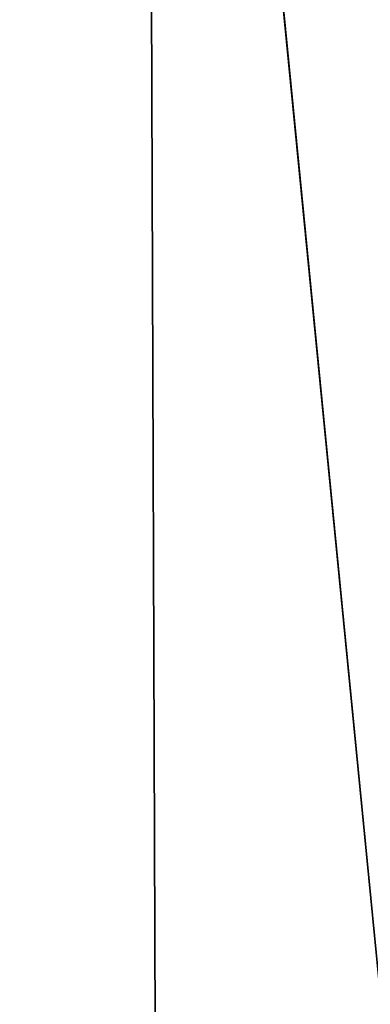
# Model space of a CAD drawing. Header units: millimetres. Extents: x -365 to 365, y -678 to 20.
# Tile 451 of 656: x -2.196 to -2.059, y -41.152 to -40.767. Entities that reach past the tile are written whole.
import ezdxf

# ---------------------------------------------------------------- set-up
doc = ezdxf.new("R2010")
doc.units = ezdxf.units.MM
doc.header["$LTSCALE"] = 65.185185
for name, color, linetype in [('237', 7, 'CONTINUOUS'), ('362', 7, 'CONTINUOUS'), ('450', 7, 'CONTINUOUS'), ('451', 7, 'CONTINUOUS'), ('566', 7, 'CONTINUOUS'), ('568', 7, 'CONTINUOUS')]:
    doc.layers.add(name, color=color, linetype=linetype)

msp = doc.modelspace()

# ---------------------------------------------------------------- linework, layer by layer
at = {"layer": '237', "linetype": 'CONTINUOUS'}
for points in [[(-2.02482, -74.85131, -2.96229), (-2.2, -25, -1.35), (-2.63505, -74.85131, -1.35), (-2.02482, -74.85131, -2.96229)], [(-1.87094, -25.60872, -2.45872), (-2.2, -25, -1.35), (-2.02482, -74.85131, -2.96229), (-1.87094, -25.60872, -2.45872)]]:
    msp.add_3dface(points, dxfattribs=at)
at = {"layer": '362', "linetype": 'CONTINUOUS'}
for points in [[(-2, -74.7, 19.85), (-2, 0, 19.85), (-4.0572, -6.35385, 19.03356), (-2, -74.7, 19.85)], [(-2, -74.7, 19.85), (-4.0572, -6.35385, 19.03356), (-4.12132, -74.7, 18.97132), (-2, -74.7, 19.85)]]:
    msp.add_3dface(points, dxfattribs=at)
at = {"layer": '450', "linetype": 'CONTINUOUS'}
msp.add_3dface([(-2, -41.71041, -6.15), (-2.35355, -41.71041, -6.29645), (-2.30598, -38.59628, -6.15), (-2, -41.71041, -6.15)], dxfattribs=at)
at = {"layer": '451', "linetype": 'CONTINUOUS'}
msp.add_3dface([(-2, -41.71041, -6.15), (-2.30598, -38.59628, -6.15), (-1.25, -36.79967, -6.15), (-2, -41.71041, -6.15)], dxfattribs=at)
at = {"layer": '566', "linetype": 'CONTINUOUS'}
for points in [[(-2.09344, -12.78906, 15.05), (-1.90988, -11.79268, 15.84282), (-2.63505, -74.85131, 15.05), (-2.09344, -12.78906, 15.05)], [(-2.63505, -74.85131, 15.05), (-1.90988, -11.79268, 15.84282), (-2.02482, -74.85131, 16.66229), (-2.63505, -74.85131, 15.05)]]:
    msp.add_3dface(points, dxfattribs=at)
at = {"layer": '568', "linetype": 'CONTINUOUS'}
msp.add_3dface([(-2.63505, -74.85131, 15.05), (-2.3244, -39.25501, 14.79324), (-2.09344, -12.78906, 15.05), (-2.63505, -74.85131, 15.05)], dxfattribs=at)

doc.saveas('drawing.dxf')
